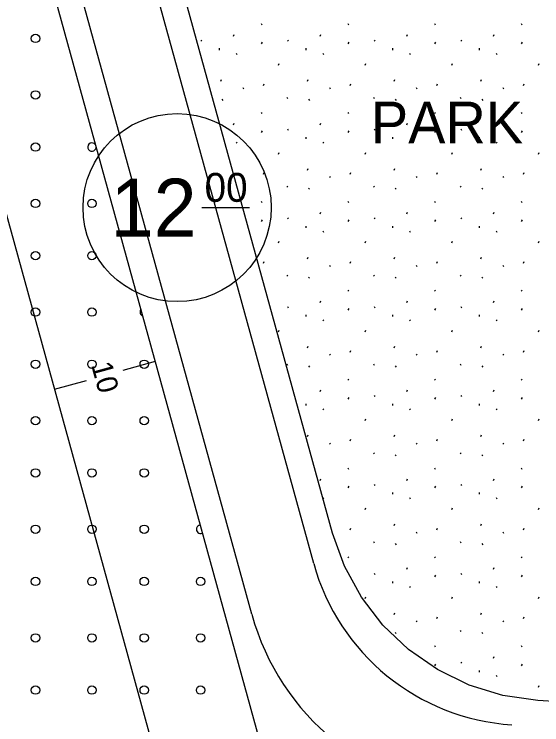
# Model space of a CAD drawing. Extents: x 419396 to 421519, y 4453567 to 4456767.
# Drawn here: x 421061.6 to 421112.1, y 4454708.6 to 4454776.6 of the extents above; entities that cross this region are included whole.
import ezdxf

# ---------------------------------------------------------------- set-up
doc = ezdxf.new("R2010")
doc.units = 0
for name, color, linetype in [('Level 20', 7, 'Continuous'), ('Level 28', 7, 'Continuous'), ('Level 41', 7, 'Continuous'), ('Level 43', 7, 'Continuous'), ('Level 58', 7, 'Continuous'), ('Level 61', 7, 'Continuous'), ('Level 62', 7, 'Continuous')]:
    doc.layers.add(name, color=color, linetype=linetype)

msp = doc.modelspace()

# ---------------------------------------------------------------- linework, layer by layer
at = {"layer": 'Level 20'}
for p, q in [((421055.626, 4454776.383), (421075.258, 4454705.048)), ((421075.083, 4454743.369), (421071.998, 4454742.52)), ((421065.442, 4454740.716), (421068.527, 4454741.565))]:
    msp.add_line(p, q, dxfattribs=at)
at = {"layer": 'Level 28'}
for p, q in [((421092.049, 4454726.945), (421071.472, 4454801.712)), ((421062.651, 4454788.541), (421085.345, 4454706.078)), ((421093.194, 4454723.767), (421092.049, 4454726.945)), ((421094.815, 4454720.804), (421093.194, 4454723.767)), ((421096.873, 4454718.125), (421094.815, 4454720.804)), ((421099.319, 4454715.796), (421096.873, 4454718.125)), ((421102.095, 4454713.872), (421099.319, 4454715.796)), ((421105.134, 4454712.398), (421102.095, 4454713.872)), ((421108.364, 4454711.41), (421105.134, 4454712.398)), ((421111.708, 4454710.931), (421108.364, 4454711.41)), ((421117.101, 4454710.581), (421111.708, 4454710.931))]:
    msp.add_line(p, q, dxfattribs=at)
at = {"layer": 'Level 41'}
for p, q in [((421085.215, 4454775.738), (421085.286, 4454775.631)), ((421093.508, 4454775.738), (421093.579, 4454775.631)), ((421101.801, 4454775.738), (421101.872, 4454775.631)), ((421110.094, 4454775.738), (421110.165, 4454775.631)), ((421082.574, 4454774.545), (421082.645, 4454774.704)), ((421090.867, 4454774.545), (421090.938, 4454774.704)), ((421099.16, 4454774.545), (421099.231, 4454774.704)), ((421107.453, 4454774.545), (421107.524, 4454774.704)), ((421079.445, 4454774.161), (421079.516, 4454774.054)), ((421085.273, 4454773.816), (421085.345, 4454773.976)), ((421087.738, 4454774.161), (421087.809, 4454774.054)), ((421093.566, 4454773.816), (421093.638, 4454773.976)), ((421096.031, 4454774.161), (421096.102, 4454774.054)), ((421101.859, 4454773.816), (421101.931, 4454773.976)), ((421104.324, 4454774.161), (421104.395, 4454774.054)), ((421110.152, 4454773.816), (421110.224, 4454773.976)), ((421081.203, 4454773.37), (421081.221, 4454773.21)), ((421089.496, 4454773.37), (421089.514, 4454773.21)), ((421097.789, 4454773.37), (421097.807, 4454773.21)), ((421106.082, 4454773.37), (421106.1, 4454773.21)), ((421082.833, 4454772.9), (421082.903, 4454772.793)), ((421091.126, 4454772.9), (421091.196, 4454772.793)), ((421099.419, 4454772.9), (421099.489, 4454772.793)), ((421107.712, 4454772.9), (421107.782, 4454772.793)), ((421086.889, 4454771.756), (421086.961, 4454771.916)), ((421095.182, 4454771.756), (421095.254, 4454771.916)), ((421103.475, 4454771.756), (421103.547, 4454771.916)), ((421111.768, 4454771.756), (421111.84, 4454771.916)), ((421081.368, 4454770.226), (421081.438, 4454770.386)), ((421085.451, 4454769.818), (421085.522, 4454769.978)), ((421089.661, 4454770.226), (421089.731, 4454770.386)), ((421093.744, 4454769.818), (421093.815, 4454769.978)), ((421097.954, 4454770.226), (421098.024, 4454770.386)), ((421102.037, 4454769.818), (421102.108, 4454769.978)), ((421106.247, 4454770.226), (421106.317, 4454770.386)), ((421110.33, 4454769.818), (421110.401, 4454769.978)), ((421083.463, 4454769.61), (421083.534, 4454769.504)), ((421091.756, 4454769.61), (421091.827, 4454769.504)), ((421100.049, 4454769.61), (421100.12, 4454769.504)), ((421108.342, 4454769.61), (421108.413, 4454769.504)), ((421081.477, 4454768.489), (421081.548, 4454768.382)), ((421087.671, 4454768.681), (421087.742, 4454768.574)), ((421089.77, 4454768.489), (421089.841, 4454768.382)), ((421095.964, 4454768.681), (421096.035, 4454768.574)), ((421098.063, 4454768.489), (421098.134, 4454768.382)), ((421104.257, 4454768.681), (421104.328, 4454768.574)), ((421106.356, 4454768.489), (421106.427, 4454768.382)), ((421085.215, 4454767.228), (421085.286, 4454767.121)), ((421093.508, 4454767.228), (421093.579, 4454767.121)), ((421101.801, 4454767.228), (421101.872, 4454767.121)), ((421110.094, 4454767.228), (421110.165, 4454767.121)), ((421082.574, 4454766.035), (421082.645, 4454766.194)), ((421090.867, 4454766.035), (421090.938, 4454766.194)), ((421099.16, 4454766.035), (421099.231, 4454766.194)), ((421107.453, 4454766.035), (421107.524, 4454766.194)), ((421085.273, 4454765.306), (421085.345, 4454765.466)), ((421087.738, 4454765.651), (421087.809, 4454765.544)), ((421093.566, 4454765.306), (421093.638, 4454765.466)), ((421096.031, 4454765.651), (421096.102, 4454765.544)), ((421101.859, 4454765.306), (421101.931, 4454765.466)), ((421104.324, 4454765.651), (421104.395, 4454765.544)), ((421110.152, 4454765.306), (421110.224, 4454765.466)), ((421082.833, 4454764.39), (421082.903, 4454764.283)), ((421089.496, 4454764.86), (421089.514, 4454764.7)), ((421091.126, 4454764.39), (421091.196, 4454764.283)), ((421097.789, 4454764.86), (421097.807, 4454764.7)), ((421099.419, 4454764.39), (421099.489, 4454764.283)), ((421106.082, 4454764.86), (421106.1, 4454764.7)), ((421107.712, 4454764.39), (421107.782, 4454764.283)), ((421086.889, 4454763.246), (421086.961, 4454763.406)), ((421095.182, 4454763.246), (421095.254, 4454763.406)), ((421103.475, 4454763.246), (421103.547, 4454763.406)), ((421111.768, 4454763.246), (421111.84, 4454763.406)), ((421089.661, 4454761.716), (421089.731, 4454761.876)), ((421097.954, 4454761.716), (421098.024, 4454761.876)), ((421106.247, 4454761.716), (421106.317, 4454761.876)), ((421083.463, 4454761.1), (421083.534, 4454760.994)), ((421085.451, 4454761.308), (421085.522, 4454761.468)), ((421091.756, 4454761.1), (421091.827, 4454760.994)), ((421093.744, 4454761.308), (421093.815, 4454761.468)), ((421100.049, 4454761.1), (421100.12, 4454760.994)), ((421102.037, 4454761.308), (421102.108, 4454761.468)), ((421108.342, 4454761.1), (421108.413, 4454760.994)), ((421110.33, 4454761.308), (421110.401, 4454761.468)), ((421087.671, 4454760.171), (421087.742, 4454760.064)), ((421089.77, 4454759.979), (421089.841, 4454759.872)), ((421095.964, 4454760.171), (421096.035, 4454760.064)), ((421098.063, 4454759.979), (421098.134, 4454759.872)), ((421104.257, 4454760.171), (421104.328, 4454760.064)), ((421106.356, 4454759.979), (421106.427, 4454759.872)), ((421085.215, 4454758.718), (421085.286, 4454758.611)), ((421093.508, 4454758.718), (421093.579, 4454758.611)), ((421101.801, 4454758.718), (421101.872, 4454758.611)), ((421110.094, 4454758.718), (421110.165, 4454758.611)), ((421090.867, 4454757.525), (421090.938, 4454757.684)), ((421099.16, 4454757.525), (421099.231, 4454757.684)), ((421107.453, 4454757.525), (421107.524, 4454757.684)), ((421085.273, 4454756.796), (421085.345, 4454756.956)), ((421087.738, 4454757.141), (421087.809, 4454757.034)), ((421093.566, 4454756.796), (421093.638, 4454756.956)), ((421096.031, 4454757.141), (421096.102, 4454757.034)), ((421101.859, 4454756.796), (421101.931, 4454756.956)), ((421104.324, 4454757.141), (421104.395, 4454757.034)), ((421110.152, 4454756.796), (421110.224, 4454756.956)), ((421089.496, 4454756.35), (421089.514, 4454756.19)), ((421097.789, 4454756.35), (421097.807, 4454756.19)), ((421106.082, 4454756.35), (421106.1, 4454756.19)), ((421091.126, 4454755.88), (421091.196, 4454755.773)), ((421099.419, 4454755.88), (421099.489, 4454755.773)), ((421107.712, 4454755.88), (421107.782, 4454755.773)), ((421086.889, 4454754.736), (421086.961, 4454754.896)), ((421095.182, 4454754.736), (421095.254, 4454754.896)), ((421103.475, 4454754.736), (421103.547, 4454754.896)), ((421111.768, 4454754.736), (421111.84, 4454754.896)), ((421085.451, 4454752.798), (421085.522, 4454752.958)), ((421089.661, 4454753.206), (421089.731, 4454753.366)), ((421093.744, 4454752.798), (421093.815, 4454752.958)), ((421097.954, 4454753.206), (421098.024, 4454753.366)), ((421102.037, 4454752.798), (421102.108, 4454752.958)), ((421106.247, 4454753.206), (421106.317, 4454753.366)), ((421110.33, 4454752.798), (421110.401, 4454752.958)), ((421091.756, 4454752.59), (421091.827, 4454752.484)), ((421100.049, 4454752.59), (421100.12, 4454752.484)), ((421108.342, 4454752.59), (421108.413, 4454752.484)), ((421087.671, 4454751.661), (421087.742, 4454751.554)), ((421089.77, 4454751.469), (421089.841, 4454751.362)), ((421095.964, 4454751.661), (421096.035, 4454751.554)), ((421098.063, 4454751.469), (421098.134, 4454751.362)), ((421104.257, 4454751.661), (421104.328, 4454751.554)), ((421106.356, 4454751.469), (421106.427, 4454751.362)), ((421093.508, 4454750.208), (421093.579, 4454750.101)), ((421101.801, 4454750.208), (421101.872, 4454750.101)), ((421110.094, 4454750.208), (421110.165, 4454750.101)), ((421090.867, 4454749.015), (421090.938, 4454749.174)), ((421099.16, 4454749.015), (421099.231, 4454749.174)), ((421107.453, 4454749.015), (421107.524, 4454749.174)), ((421087.738, 4454748.631), (421087.809, 4454748.524)), ((421093.566, 4454748.286), (421093.638, 4454748.446)), ((421096.031, 4454748.631), (421096.102, 4454748.524)), ((421101.859, 4454748.286), (421101.931, 4454748.446)), ((421104.324, 4454748.631), (421104.395, 4454748.524)), ((421110.152, 4454748.286), (421110.224, 4454748.446)), ((421089.496, 4454747.84), (421089.514, 4454747.68)), ((421091.126, 4454747.37), (421091.196, 4454747.263)), ((421097.789, 4454747.84), (421097.807, 4454747.68)), ((421099.419, 4454747.37), (421099.489, 4454747.263)), ((421106.082, 4454747.84), (421106.1, 4454747.68)), ((421107.712, 4454747.37), (421107.782, 4454747.263)), ((421086.889, 4454746.226), (421086.961, 4454746.386)), ((421095.182, 4454746.226), (421095.254, 4454746.386)), ((421103.475, 4454746.226), (421103.547, 4454746.386)), ((421111.768, 4454746.226), (421111.84, 4454746.386)), ((421089.661, 4454744.696), (421089.731, 4454744.856)), ((421097.954, 4454744.696), (421098.024, 4454744.856)), ((421106.247, 4454744.696), (421106.317, 4454744.856)), ((421091.756, 4454744.08), (421091.827, 4454743.974)), ((421093.744, 4454744.288), (421093.815, 4454744.448)), ((421100.049, 4454744.08), (421100.12, 4454743.974)), ((421102.037, 4454744.288), (421102.108, 4454744.448)), ((421108.342, 4454744.08), (421108.413, 4454743.974)), ((421110.33, 4454744.288), (421110.401, 4454744.448)), ((421087.671, 4454743.151), (421087.742, 4454743.044)), ((421089.77, 4454742.959), (421089.841, 4454742.852)), ((421095.964, 4454743.151), (421096.035, 4454743.044)), ((421098.063, 4454742.959), (421098.134, 4454742.852)), ((421104.257, 4454743.151), (421104.328, 4454743.044)), ((421106.356, 4454742.959), (421106.427, 4454742.852)), ((421093.508, 4454741.698), (421093.579, 4454741.591)), ((421101.801, 4454741.698), (421101.872, 4454741.591)), ((421110.094, 4454741.698), (421110.165, 4454741.591)), ((421090.867, 4454740.505), (421090.938, 4454740.664)), ((421099.16, 4454740.505), (421099.231, 4454740.664)), ((421107.453, 4454740.505), (421107.524, 4454740.664)), ((421093.566, 4454739.776), (421093.638, 4454739.936)), ((421096.031, 4454740.121), (421096.102, 4454740.014)), ((421101.859, 4454739.776), (421101.931, 4454739.936)), ((421104.324, 4454740.121), (421104.395, 4454740.014)), ((421110.152, 4454739.776), (421110.224, 4454739.936)), ((421089.496, 4454739.33), (421089.514, 4454739.17)), ((421097.789, 4454739.33), (421097.807, 4454739.17)), ((421106.082, 4454739.33), (421106.1, 4454739.17)), ((421091.126, 4454738.86), (421091.196, 4454738.753)), ((421099.419, 4454738.86), (421099.489, 4454738.753)), ((421107.712, 4454738.86), (421107.782, 4454738.753)), ((421095.182, 4454737.716), (421095.254, 4454737.876)), ((421103.475, 4454737.716), (421103.547, 4454737.876)), ((421111.768, 4454737.716), (421111.84, 4454737.876)), ((421089.661, 4454736.186), (421089.731, 4454736.346)), ((421093.744, 4454735.778), (421093.815, 4454735.938)), ((421097.954, 4454736.186), (421098.024, 4454736.346)), ((421102.037, 4454735.778), (421102.108, 4454735.938)), ((421106.247, 4454736.186), (421106.317, 4454736.346)), ((421110.33, 4454735.778), (421110.401, 4454735.938)), ((421091.756, 4454735.57), (421091.827, 4454735.464)), ((421100.049, 4454735.57), (421100.12, 4454735.464)), ((421108.342, 4454735.57), (421108.413, 4454735.464)), ((421095.964, 4454734.641), (421096.035, 4454734.534)), ((421098.063, 4454734.449), (421098.134, 4454734.342)), ((421104.257, 4454734.641), (421104.328, 4454734.534)), ((421106.356, 4454734.449), (421106.427, 4454734.342)), ((421093.508, 4454733.188), (421093.579, 4454733.081)), ((421101.801, 4454733.188), (421101.872, 4454733.081)), ((421110.094, 4454733.188), (421110.165, 4454733.081)), ((421090.867, 4454731.995), (421090.938, 4454732.154)), ((421099.16, 4454731.995), (421099.231, 4454732.154)), ((421107.453, 4454731.995), (421107.524, 4454732.154)), ((421093.566, 4454731.266), (421093.638, 4454731.426)), ((421096.031, 4454731.611), (421096.102, 4454731.504)), ((421101.859, 4454731.266), (421101.931, 4454731.426)), ((421104.324, 4454731.611), (421104.395, 4454731.504)), ((421110.152, 4454731.266), (421110.224, 4454731.426)), ((421091.126, 4454730.35), (421091.196, 4454730.243)), ((421097.789, 4454730.82), (421097.807, 4454730.66)), ((421099.419, 4454730.35), (421099.489, 4454730.243)), ((421106.082, 4454730.82), (421106.1, 4454730.66)), ((421107.712, 4454730.35), (421107.782, 4454730.243)), ((421095.182, 4454729.206), (421095.254, 4454729.366)), ((421103.475, 4454729.206), (421103.547, 4454729.366)), ((421111.768, 4454729.206), (421111.84, 4454729.366)), ((421097.954, 4454727.676), (421098.024, 4454727.836)), ((421106.247, 4454727.676), (421106.317, 4454727.836)), ((421093.744, 4454727.268), (421093.815, 4454727.428)), ((421100.049, 4454727.06), (421100.12, 4454726.954)), ((421102.037, 4454727.268), (421102.108, 4454727.428)), ((421108.342, 4454727.06), (421108.413, 4454726.954)), ((421110.33, 4454727.268), (421110.401, 4454727.428)), ((421095.964, 4454726.131), (421096.035, 4454726.024)), ((421098.063, 4454725.939), (421098.134, 4454725.832)), ((421104.257, 4454726.131), (421104.328, 4454726.024)), ((421106.356, 4454725.939), (421106.427, 4454725.832)), ((421093.508, 4454724.678), (421093.579, 4454724.571)), ((421101.801, 4454724.678), (421101.872, 4454724.571)), ((421110.094, 4454724.678), (421110.165, 4454724.571)), ((421099.16, 4454723.485), (421099.231, 4454723.644)), ((421107.453, 4454723.485), (421107.524, 4454723.644)), ((421096.031, 4454723.101), (421096.102, 4454722.994)), ((421101.859, 4454722.756), (421101.931, 4454722.916)), ((421104.324, 4454723.101), (421104.395, 4454722.994)), ((421110.152, 4454722.756), (421110.224, 4454722.916)), ((421097.789, 4454722.31), (421097.807, 4454722.15)), ((421106.082, 4454722.31), (421106.1, 4454722.15)), ((421099.419, 4454721.84), (421099.489, 4454721.733)), ((421107.712, 4454721.84), (421107.782, 4454721.733)), ((421095.182, 4454720.696), (421095.254, 4454720.856)), ((421103.475, 4454720.696), (421103.547, 4454720.856)), ((421111.768, 4454720.696), (421111.84, 4454720.856)), ((421097.954, 4454719.166), (421098.024, 4454719.326)), ((421102.037, 4454718.758), (421102.108, 4454718.918)), ((421106.247, 4454719.166), (421106.317, 4454719.326)), ((421110.33, 4454718.758), (421110.401, 4454718.918)), ((421100.049, 4454718.55), (421100.12, 4454718.444)), ((421108.342, 4454718.55), (421108.413, 4454718.444)), ((421098.063, 4454717.429), (421098.134, 4454717.322)), ((421104.257, 4454717.621), (421104.328, 4454717.514)), ((421106.356, 4454717.429), (421106.427, 4454717.322)), ((421101.801, 4454716.168), (421101.872, 4454716.061)), ((421110.094, 4454716.168), (421110.165, 4454716.061)), ((421107.453, 4454714.975), (421107.524, 4454715.134)), ((421101.859, 4454714.246), (421101.931, 4454714.406)), ((421104.324, 4454714.591), (421104.395, 4454714.484)), ((421110.152, 4454714.246), (421110.224, 4454714.406)), ((421106.082, 4454713.8), (421106.1, 4454713.64)), ((421107.712, 4454713.33), (421107.782, 4454713.223)), ((421111.768, 4454712.186), (421111.84, 4454712.346))]:
    msp.add_line(p, q, dxfattribs=at)
at = {"layer": 'Level 43'}
for centre in [(421063.637, 4454774.314), (421063.637, 4454768.914), (421063.637, 4454763.914), (421063.637, 4454758.514), (421069.037, 4454758.514), (421063.637, 4454753.514), (421069.037, 4454753.514), (421063.637, 4454748.114), (421069.037, 4454748.114), (421063.637, 4454743.114), (421069.037, 4454743.114), (421074.037, 4454743.114), (421063.637, 4454737.714), (421069.037, 4454737.714), (421074.037, 4454737.714), (421063.637, 4454732.714), (421069.037, 4454732.714), (421074.037, 4454732.714), (421063.637, 4454727.314), (421069.037, 4454727.314), (421074.037, 4454727.314), (421063.637, 4454722.314), (421069.037, 4454722.314), (421074.037, 4454722.314), (421079.437, 4454722.314), (421063.637, 4454716.914), (421069.037, 4454716.914), (421074.037, 4454716.914), (421079.437, 4454716.914), (421063.637, 4454711.914), (421069.037, 4454711.914), (421074.037, 4454711.914), (421079.437, 4454711.914)]:
    msp.add_circle(centre, 0.4, dxfattribs=at)
for centre, start, end in [((421069.037, 4454763.914), 34.74568, 356.03001), ((421074.037, 4454748.114), 144.22004, 246.55565), ((421079.437, 4454727.314), 96.45985, 294.31584)]:
    msp.add_arc(centre, 0.4, start, end, dxfattribs=at)
at = {"layer": 'Level 58'}
msp.add_line((421079.539, 4454758.117), (421084.105, 4454758.117), dxfattribs=at)
msp.add_circle((421077.187, 4454758.117), 9, dxfattribs=at)
at = {"layer": 'Level 62'}
for p, q in [((421090.256, 4454724.041), (421068.415, 4454803.399)), ((421084.335, 4454719.175), (421061.602, 4454801.777))]:
    msp.add_line(p, q, dxfattribs=at)
for centre, radius in [((421110.591, 4454729.638), 21.092), ((421107.194, 4454725.466), 23.709)]:
    msp.add_arc(centre, radius, 195.38745, 266.2833, dxfattribs=at)

# ---------------------------------------------------------------- texts
at = {"layer": 'Level 20'}
msp.add_text('10', height=2, rotation=285.38746, dxfattribs=at).set_placement((421068.945, 4454743.063))
at = {"layer": 'Level 58'}
for s, height, p in [('12', 5.5339, (421070.824, 4454755.35)), ('00', 2.7669, (421079.816, 4454758.671))]:
    msp.add_text(s, height=height, dxfattribs=at).set_placement(p)
at = {"layer": 'Level 61'}
msp.add_text('PARK', height=4, dxfattribs=at).set_placement((421095.73, 4454764.263))

doc.saveas('drawing.dxf')
